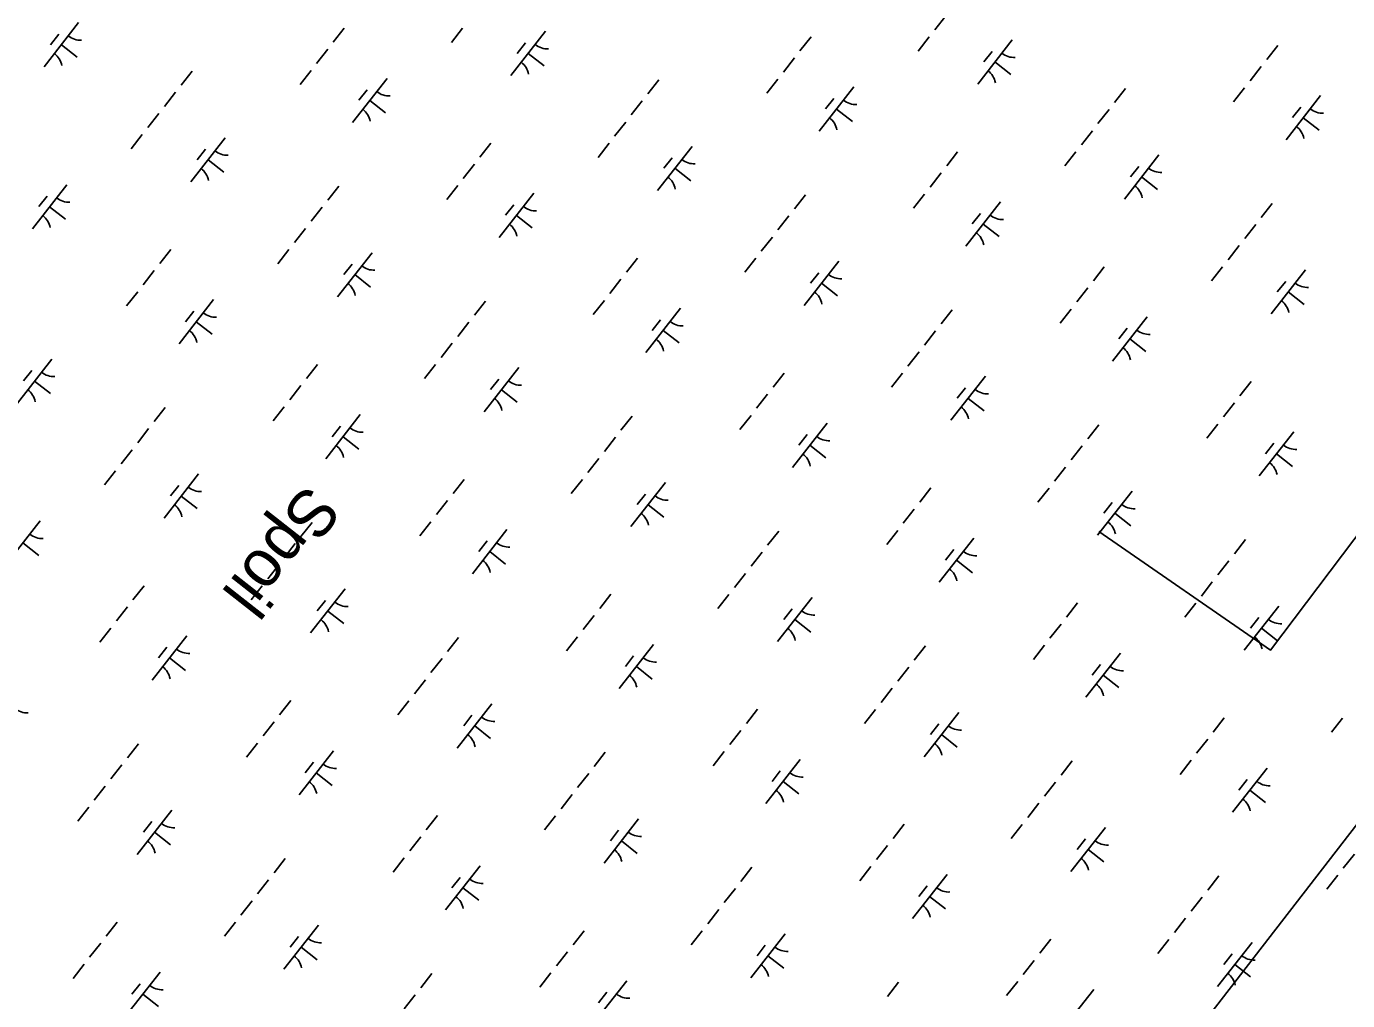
# Model space of a CAD drawing. Extents: x 3896831 to 3918110, y 171006 to 193349.
# Drawn here: x 3906624 to 3907803, y 183084 to 183953 of the extents above; entities that cross this region are included whole.
import ezdxf

# ---------------------------------------------------------------- set-up
doc = ezdxf.new("R2010")
doc.units = 0
for name, color, linetype in [('V-CHAN-SPOL', 7, 'Continuous'), ('V-UTIL-LINE', 7, 'Continuous'), ('V-WETL-SWMP', 7, 'Continuous')]:
    doc.layers.add(name, color=color, linetype=linetype)

msp = doc.modelspace()

# ---------------------------------------------------------------- linework, layer by layer
at = {"layer": 'V-UTIL-LINE'}
for points in [[(3907581.4, 183502.3), (3907734.6, 183396.3), (3908170.6, 183973.7), (3908524.1, 184327.2), (3908913, 184727.9), (3909396.1, 185399.6), (3909514, 185670.6), (3909808.6, 186000.6), (3910067.8, 186295.2), (3911010.5, 187556.1), (3911470.1, 188145.3)], [(3911670.5, 187980.3), (3909726.1, 186106.6), (3909690.7, 186047.7), (3909490.4, 185423.1), (3908571.2, 184256.5), (3908123.4, 183643.7), (3907157.1, 182394.6), (3906544.4, 181593.3), (3906120.1, 181051.2), (3905460.2, 180002.4), (3904670.7, 178765.1), (3903951.9, 177622.1), (3903445.2, 176832.5), (3902962, 176054.8), (3902856, 175866.2)]]:
    msp.add_lwpolyline(points, dxfattribs=at)
at = {"layer": 'V-WETL-SWMP'}
for p, q in [((3907444.7, 183962.5), (3907434.8, 183949.9)), ((3906670.7, 183956.3), (3906639.9, 183916.9)), ((3906907.8, 183951.4), (3906897.9, 183938.8)), ((3907013.2, 183951.3), (3907003.4, 183938.7)), ((3906652.9, 183946.1), (3906645.5, 183936.6)), ((3907087.4, 183948.6), (3907056.5, 183909.2)), ((3907069.6, 183938.4), (3907062.2, 183928.9)), ((3907324.4, 183943.7), (3907314.5, 183931.1)), ((3907429.9, 183943.6), (3907420, 183931)), ((3907504, 183940.9), (3907473.2, 183901.5)), ((3906655.3, 183936.6), (3906669.5, 183925.5)), ((3906893, 183932.5), (3906883.1, 183919.9)), ((3907071.9, 183928.9), (3907086.1, 183917.8)), ((3907486.2, 183930.7), (3907478.8, 183921.2)), ((3907741.1, 183936), (3907731.2, 183923.4)), ((3906878.2, 183913.6), (3906868.3, 183901)), ((3907309.6, 183924.8), (3907299.7, 183912.2)), ((3907488.6, 183921.2), (3907502.8, 183910.1)), ((3907726.2, 183917.1), (3907716.4, 183904.5)), ((3906771.9, 183913), (3906762.1, 183900.5)), ((3906946, 183906.6), (3906915.1, 183867.2)), ((3907188.6, 183905.3), (3907178.7, 183892.8)), ((3907294.8, 183905.9), (3907284.9, 183893.3)), ((3906757.1, 183894.2), (3906747.2, 183881.6)), ((3906928.2, 183896.4), (3906920.8, 183887)), ((3907362.6, 183898.9), (3907331.8, 183859.5)), ((3907605.2, 183897.6), (3907595.3, 183885.1)), ((3907711.4, 183898.2), (3907701.6, 183885.6)), ((3907779.3, 183891.2), (3907748.4, 183851.8)), ((3906930.6, 183886.9), (3906944.7, 183875.8)), ((3907173.8, 183886.5), (3907163.9, 183873.9)), ((3907344.8, 183888.7), (3907337.4, 183879.3)), ((3907347.2, 183879.2), (3907361.4, 183868.1)), ((3907590.4, 183878.8), (3907580.5, 183866.2)), ((3907761.5, 183881), (3907754.1, 183871.6)), ((3906742.3, 183875.3), (3906732.4, 183862.7)), ((3907159, 183867.6), (3907149.1, 183855)), ((3907763.8, 183871.5), (3907778, 183860.4)), ((3906727.5, 183856.4), (3906717.6, 183843.8)), ((3907575.6, 183859.9), (3907565.7, 183847.3)), ((3906801.6, 183853.6), (3906770.8, 183814.3)), ((3906783.8, 183843.4), (3906776.4, 183834)), ((3907038.7, 183848.8), (3907028.8, 183836.2)), ((3907144.1, 183848.7), (3907134.3, 183836.1)), ((3907218.3, 183845.9), (3907187.4, 183806.6)), ((3906786.2, 183834), (3906800.4, 183822.9)), ((3907200.5, 183835.7), (3907193.1, 183826.3)), ((3907455.3, 183841.1), (3907445.5, 183828.5)), ((3907560.8, 183841), (3907550.9, 183828.4)), ((3907634.9, 183838.2), (3907604.1, 183798.9)), ((3907023.9, 183829.9), (3907014, 183817.3)), ((3907202.9, 183826.3), (3907217, 183815.2)), ((3907440.5, 183822.2), (3907430.7, 183809.6)), ((3907617.1, 183828), (3907609.7, 183818.6)), ((3906660.2, 183811.7), (3906629.4, 183772.3)), ((3906902.8, 183810.4), (3906893, 183797.8)), ((3907009.1, 183811), (3906999.2, 183798.4)), ((3907619.5, 183818.6), (3907633.7, 183807.5)), ((3906642.5, 183801.5), (3906635.1, 183792.1)), ((3907076.9, 183804), (3907046, 183764.6)), ((3907319.5, 183802.7), (3907309.6, 183790.1)), ((3907425.7, 183803.3), (3907415.8, 183790.7)), ((3907493.5, 183796.3), (3907462.7, 183756.9)), ((3906644.8, 183792), (3906659, 183780.9)), ((3906888, 183791.5), (3906878.2, 183779)), ((3907059.1, 183793.8), (3907051.7, 183784.4)), ((3907061.5, 183784.3), (3907075.6, 183773.2)), ((3907304.7, 183783.8), (3907294.8, 183771.3)), ((3907475.7, 183786.1), (3907468.3, 183776.7)), ((3907736.1, 183795), (3907726.3, 183782.4)), ((3906873.2, 183772.7), (3906863.4, 183760.1)), ((3907478.1, 183776.6), (3907492.3, 183765.5)), ((3907721.3, 183776.1), (3907711.5, 183763.6)), ((3907289.9, 183765), (3907280, 183752.4)), ((3906753, 183753.9), (3906743.1, 183741.3)), ((3906858.4, 183753.8), (3906848.6, 183741.2)), ((3906932.6, 183751), (3906901.7, 183711.7)), ((3907706.5, 183757.3), (3907696.6, 183744.7)), ((3906914.8, 183740.8), (3906907.4, 183731.4)), ((3907169.6, 183746.2), (3907159.7, 183733.6)), ((3907275.1, 183746.1), (3907265.2, 183733.5)), ((3907349.2, 183743.3), (3907318.4, 183704)), ((3907586.2, 183738.5), (3907576.4, 183725.9)), ((3907691.7, 183738.4), (3907681.8, 183725.8)), ((3906738.2, 183735), (3906728.3, 183722.4)), ((3906917.1, 183731.4), (3906931.3, 183720.3)), ((3907154.8, 183727.3), (3907144.9, 183714.7)), ((3907331.4, 183733.1), (3907324, 183723.7)), ((3907765.8, 183735.6), (3907735, 183696.3)), ((3907748.1, 183725.4), (3907740.6, 183716)), ((3906723.4, 183716.1), (3906713.5, 183703.5)), ((3907333.8, 183723.7), (3907347.9, 183712.6)), ((3907571.4, 183719.6), (3907561.6, 183707)), ((3907750.4, 183716), (3907764.6, 183704.9)), ((3906791.2, 183709.1), (3906760.3, 183669.7)), ((3907033.8, 183707.8), (3907023.9, 183695.2)), ((3907140, 183708.4), (3907130.1, 183695.8)), ((3907207.8, 183701.4), (3907177, 183662)), ((3906773.4, 183698.9), (3906766, 183689.4)), ((3906775.7, 183689.4), (3906789.9, 183678.3)), ((3907190, 183691.2), (3907182.6, 183681.7)), ((3907450.4, 183700.1), (3907440.5, 183687.5)), ((3907556.6, 183700.7), (3907546.8, 183688.1)), ((3907624.5, 183693.7), (3907593.6, 183654.3)), ((3907019, 183688.9), (3907009.1, 183676.3)), ((3907192.4, 183681.7), (3907206.6, 183670.6)), ((3907435.6, 183681.2), (3907425.7, 183668.6)), ((3907606.7, 183683.5), (3907599.3, 183674)), ((3907004.1, 183670.1), (3906994.3, 183657.5)), ((3907609, 183674), (3907623.2, 183662.9)), ((3906646.8, 183656.1), (3906616, 183616.8)), ((3907420.8, 183662.4), (3907410.9, 183649.8)), ((3906629, 183645.9), (3906621.6, 183636.5)), ((3906883.9, 183651.3), (3906874, 183638.7)), ((3906989.3, 183651.2), (3906979.5, 183638.6)), ((3907063.5, 183648.4), (3907032.6, 183609.1)), ((3907300.5, 183643.6), (3907290.7, 183631)), ((3907406, 183643.5), (3907396.1, 183630.9)), ((3906631.4, 183636.4), (3906645.6, 183625.3)), ((3906869.1, 183632.4), (3906859.2, 183619.8)), ((3907045.7, 183638.2), (3907038.3, 183628.8)), ((3907480.1, 183640.7), (3907449.3, 183601.4)), ((3907462.3, 183630.5), (3907454.9, 183621.1)), ((3907717.2, 183635.9), (3907707.3, 183623.3)), ((3907048.1, 183628.7), (3907062.2, 183617.6)), ((3907285.7, 183624.7), (3907275.8, 183612.1)), ((3907464.7, 183621), (3907478.9, 183609.9)), ((3906748, 183612.9), (3906738.2, 183600.3)), ((3906854.3, 183613.5), (3906844.4, 183600.9)), ((3907702.4, 183617), (3907692.5, 183604.4)), ((3906922.1, 183606.5), (3906891.2, 183567.1)), ((3906904.3, 183596.3), (3906896.9, 183586.8)), ((3907164.7, 183605.2), (3907154.8, 183592.6)), ((3907270.9, 183605.8), (3907261, 183593.2)), ((3907338.7, 183598.8), (3907307.9, 183559.4)), ((3907581.3, 183597.5), (3907571.4, 183584.9)), ((3907687.6, 183598.1), (3907677.7, 183585.5)), ((3906733.2, 183594), (3906723.4, 183581.4)), ((3906906.7, 183586.8), (3906920.8, 183575.7)), ((3907149.9, 183586.3), (3907140, 183573.7)), ((3907320.9, 183588.6), (3907313.5, 183579.1)), ((3907755.4, 183591.1), (3907724.5, 183551.7)), ((3906718.4, 183575.1), (3906708.6, 183562.5)), ((3907323.3, 183579.1), (3907337.5, 183568)), ((3907566.5, 183578.6), (3907556.6, 183566)), ((3907737.6, 183580.9), (3907730.2, 183571.4)), ((3907740, 183571.4), (3907754.1, 183560.3)), ((3907135.1, 183567.4), (3907125.2, 183554.8)), ((3907551.7, 183559.7), (3907541.8, 183547.1)), ((3906703.6, 183556.3), (3906693.7, 183543.7)), ((3906777.8, 183553.5), (3906746.9, 183514.2)), ((3907014.8, 183548.7), (3907004.9, 183536.1)), ((3907120.3, 183548.6), (3907110.4, 183536)), ((3906760, 183543.3), (3906752.6, 183533.9)), ((3907194.4, 183545.8), (3907163.6, 183506.5)), ((3907431.4, 183541), (3907421.6, 183528.4)), ((3907536.9, 183540.9), (3907527, 183528.3)), ((3907611, 183538.1), (3907580.2, 183498.8)), ((3906762.3, 183533.8), (3906776.5, 183522.7)), ((3907000, 183529.8), (3906990.1, 183517.2)), ((3907176.6, 183535.6), (3907169.2, 183526.2)), ((3907179, 183526.1), (3907193.1, 183515)), ((3907593.2, 183527.9), (3907585.8, 183518.5)), ((3907416.6, 183522.1), (3907406.8, 183509.5)), ((3907595.6, 183518.4), (3907609.8, 183507.3)), ((3906636.4, 183511.6), (3906605.5, 183472.2)), ((3906879, 183510.3), (3906869.1, 183497.7)), ((3906985.2, 183510.9), (3906975.3, 183498.3)), ((3907053, 183503.9), (3907022.2, 183464.5)), ((3907295.6, 183502.6), (3907285.7, 183490)), ((3907401.8, 183503.2), (3907392, 183490.6)), ((3906620.9, 183491.9), (3906635.1, 183480.8)), ((3906864.1, 183491.4), (3906854.3, 183478.8)), ((3907035.2, 183493.7), (3907027.8, 183484.2)), ((3907469.6, 183496.2), (3907438.8, 183456.8)), ((3907712.2, 183494.9), (3907702.4, 183482.3)), ((3907037.6, 183484.2), (3907051.8, 183473.1)), ((3907280.8, 183483.7), (3907270.9, 183471.1)), ((3907451.9, 183486), (3907444.5, 183476.5)), ((3906849.3, 183472.5), (3906839.5, 183459.9)), ((3907454.2, 183476.5), (3907468.4, 183465.4)), ((3907697.4, 183476), (3907687.6, 183463.4)), ((3906729.1, 183453.8), (3906719.2, 183441.2)), ((3906834.5, 183453.6), (3906824.7, 183441.1)), ((3907266, 183464.8), (3907256.1, 183452.2)), ((3907682.6, 183457.1), (3907672.8, 183444.5)), ((3906908.7, 183450.9), (3906877.8, 183411.6)), ((3907145.7, 183446.1), (3907135.8, 183433.5)), ((3907251.2, 183445.9), (3907241.3, 183433.4)), ((3907325.3, 183443.2), (3907294.5, 183403.9)), ((3906714.3, 183434.9), (3906704.4, 183422.3)), ((3906890.9, 183440.7), (3906883.5, 183431.3)), ((3906893.2, 183431.2), (3906907.4, 183420.1)), ((3907307.5, 183433), (3907300.1, 183423.6)), ((3907562.4, 183438.4), (3907552.5, 183425.8)), ((3907667.8, 183438.2), (3907658, 183425.7)), ((3907742, 183435.5), (3907711.1, 183396.2)), ((3907130.9, 183427.2), (3907121, 183414.6)), ((3907309.9, 183423.5), (3907324.1, 183412.4)), ((3907547.6, 183419.5), (3907537.7, 183406.9)), ((3907724.2, 183425.3), (3907716.8, 183415.9)), ((3906699.5, 183416), (3906689.6, 183403.4)), ((3906767.3, 183409), (3906736.4, 183369.6)), ((3907009.9, 183407.7), (3907000, 183395.1)), ((3907116.1, 183408.3), (3907106.2, 183395.7)), ((3907726.5, 183415.8), (3907740.7, 183404.7)), ((3906749.5, 183398.8), (3906742.1, 183389.3)), ((3907183.9, 183401.3), (3907153.1, 183361.9)), ((3907426.5, 183400), (3907416.6, 183387.4)), ((3907532.8, 183400.6), (3907522.9, 183388)), ((3906751.9, 183389.3), (3906766, 183378.2)), ((3906995.1, 183388.8), (3906985.2, 183376.2)), ((3907166.1, 183391.1), (3907158.7, 183381.6)), ((3907600.6, 183393.6), (3907569.7, 183354.2)), ((3907582.8, 183383.4), (3907575.4, 183373.9)), ((3907168.5, 183381.6), (3907182.7, 183370.5)), ((3907411.7, 183381.1), (3907401.8, 183368.5)), ((3907585.1, 183373.9), (3907599.3, 183362.8)), ((3906980.3, 183369.9), (3906970.4, 183357.3)), ((3907396.9, 183362.2), (3907387, 183349.6)), ((3906860, 183351.2), (3906850.1, 183338.6)), ((3906965.5, 183351), (3906955.6, 183338.4)), ((3907039.6, 183348.3), (3907008.7, 183308.9)), ((3907021.8, 183338.1), (3907014.4, 183328.7)), ((3907276.6, 183343.5), (3907266.8, 183330.9)), ((3907382.1, 183343.3), (3907372.2, 183330.7)), ((3907456.2, 183340.6), (3907425.4, 183301.2)), ((3907693.3, 183335.8), (3907683.4, 183323.2)), ((3907798.7, 183335.6), (3907788.9, 183323)), ((3906845.2, 183332.3), (3906835.3, 183319.7)), ((3907024.2, 183328.6), (3907038.3, 183317.5)), ((3907261.8, 183324.6), (3907252, 183312)), ((3907438.4, 183330.4), (3907431, 183321)), ((3906724.1, 183312.8), (3906714.3, 183300.2)), ((3906830.4, 183313.4), (3906820.5, 183300.8)), ((3907440.8, 183320.9), (3907455, 183309.8)), ((3907678.5, 183316.9), (3907668.6, 183304.3)), ((3906898.2, 183306.4), (3906867.4, 183267)), ((3907140.8, 183305.1), (3907130.9, 183292.5)), ((3907247, 183305.7), (3907237.2, 183293.1)), ((3906709.3, 183293.9), (3906699.5, 183281.3)), ((3906880.4, 183296.2), (3906873, 183286.7)), ((3907314.8, 183298.7), (3907284, 183259.3)), ((3907297, 183288.5), (3907289.6, 183279)), ((3907557.4, 183297.4), (3907547.6, 183284.8)), ((3907663.7, 183298), (3907653.8, 183285.4)), ((3907731.5, 183291), (3907700.6, 183251.6)), ((3906882.8, 183286.7), (3906896.9, 183275.6)), ((3907126, 183286.2), (3907116.1, 183273.6)), ((3907299.4, 183279), (3907313.6, 183267.9)), ((3907542.6, 183278.5), (3907532.8, 183265.9)), ((3907713.7, 183280.8), (3907706.3, 183271.3)), ((3906694.5, 183275), (3906684.7, 183262.4)), ((3907111.2, 183267.3), (3907101.3, 183254.7)), ((3907716.1, 183271.3), (3907730.2, 183260.2)), ((3906679.7, 183256.1), (3906669.9, 183243.5)), ((3906753.9, 183253.4), (3906723, 183214)), ((3907527.8, 183259.6), (3907518, 183247)), ((3906736.1, 183243.2), (3906728.7, 183233.8)), ((3906990.9, 183248.6), (3906981, 183236)), ((3907096.4, 183248.4), (3907086.5, 183235.8)), ((3907170.5, 183245.7), (3907139.7, 183206.3)), ((3906738.4, 183233.7), (3906752.6, 183222.6)), ((3906976.1, 183229.7), (3906966.2, 183217.1)), ((3907152.7, 183235.5), (3907145.3, 183226.1)), ((3907407.6, 183240.9), (3907397.7, 183228.3)), ((3907513, 183240.7), (3907503.1, 183228.1)), ((3907587.2, 183238), (3907556.3, 183198.6)), ((3907155.1, 183226), (3907169.3, 183214.9)), ((3907392.7, 183222), (3907382.9, 183209.4)), ((3907569.4, 183227.8), (3907562, 183218.4)), ((3907571.7, 183218.3), (3907585.9, 183207.2)), ((3906855.1, 183210.2), (3906845.2, 183197.6)), ((3906961.3, 183210.8), (3906951.4, 183198.2)), ((3907809.4, 183214.3), (3907799.5, 183201.7)), ((3907029.1, 183203.7), (3906998.3, 183164.4)), ((3907271.7, 183202.5), (3907261.8, 183189.9)), ((3907377.9, 183203.1), (3907368.1, 183190.5)), ((3907445.8, 183196), (3907414.9, 183156.7)), ((3907688.4, 183194.8), (3907678.5, 183182.2)), ((3907794.6, 183195.4), (3907784.7, 183182.8)), ((3906840.3, 183191.3), (3906830.4, 183178.7)), ((3907011.3, 183193.5), (3907003.9, 183184.1)), ((3907013.7, 183184.1), (3907027.9, 183173)), ((3907256.9, 183183.6), (3907247, 183171)), ((3907428, 183185.8), (3907420.6, 183176.4)), ((3906825.5, 183172.4), (3906815.6, 183159.8)), ((3907430.3, 183176.4), (3907444.5, 183165.3)), ((3907673.5, 183175.9), (3907663.7, 183163.3)), ((3907242.1, 183164.7), (3907232.2, 183152.1)), ((3906705.2, 183153.6), (3906695.3, 183141.1)), ((3906810.6, 183153.5), (3906800.8, 183140.9)), ((3906884.8, 183150.8), (3906853.9, 183111.4)), ((3907658.7, 183157), (3907648.9, 183144.4)), ((3906867, 183140.6), (3906859.6, 183131.1)), ((3907121.8, 183145.9), (3907112, 183133.4)), ((3907227.3, 183145.8), (3907217.4, 183133.2)), ((3907301.4, 183143.1), (3907270.6, 183103.7)), ((3907538.5, 183138.2), (3907528.6, 183125.7)), ((3907643.9, 183138.1), (3907634.1, 183125.5)), ((3907718.1, 183135.4), (3907687.2, 183096)), ((3906690.4, 183134.8), (3906680.5, 183122.2)), ((3906869.4, 183131.1), (3906883.5, 183120)), ((3907107, 183127.1), (3907097.2, 183114.5)), ((3907283.6, 183132.9), (3907276.2, 183123.4)), ((3907286, 183123.4), (3907300.2, 183112.3)), ((3907700.3, 183125.2), (3907692.9, 183115.7)), ((3906675.6, 183115.9), (3906665.7, 183103.3)), ((3907523.7, 183119.4), (3907513.8, 183106.8)), ((3907702.6, 183115.7), (3907716.8, 183104.6)), ((3906743.4, 183108.8), (3906712.5, 183069.5)), ((3906986, 183107.6), (3906976.1, 183095)), ((3907092.2, 183108.2), (3907082.4, 183095.6)), ((3907160, 183101.1), (3907129.2, 183061.8)), ((3907402.6, 183099.9), (3907392.8, 183087.3)), ((3907508.9, 183100.5), (3907499, 183087.9)), ((3906725.6, 183098.6), (3906718.2, 183089.2)), ((3906728, 183089.2), (3906742.1, 183078.1)), ((3906971.2, 183088.7), (3906961.3, 183076.1)), ((3907142.2, 183090.9), (3907134.8, 183081.5)), ((3907576.7, 183093.4), (3907545.8, 183054.1))]:
    msp.add_line(p, q, dxfattribs=at)
for centre, start, end in [((3906672.5, 183958.2), 231.1403, 272.6839), ((3906638.4, 183914.7), 11.1403, 52.6839), ((3907089.2, 183950.5), 231.1403, 272.6839), ((3907505.8, 183942.8), 231.1403, 272.6839), ((3907055.1, 183907), 11.1403, 52.6839), ((3907471.7, 183899.3), 11.1403, 52.6839), ((3906947.8, 183908.5), 231.1403, 272.6839), ((3906913.7, 183865), 11.1403, 52.6839), ((3907364.4, 183900.8), 231.1403, 272.6839), ((3907781.1, 183893.1), 231.1403, 272.6839), ((3907330.3, 183857.3), 11.1403, 52.6839), ((3907747, 183849.6), 11.1403, 52.6839), ((3906803.4, 183855.6), 231.1403, 272.6839), ((3907220.1, 183847.9), 231.1403, 272.6839), ((3906769.4, 183812.1), 11.1403, 52.6839), ((3907636.7, 183840.2), 231.1403, 272.6839), ((3907186, 183804.4), 11.1403, 52.6839), ((3907602.7, 183796.7), 11.1403, 52.6839), ((3906662.1, 183813.6), 231.1403, 272.6839), ((3906628, 183770.1), 11.1403, 52.6839), ((3907078.7, 183805.9), 231.1403, 272.6839), ((3907495.3, 183798.2), 231.1403, 272.6839), ((3907044.6, 183762.4), 11.1403, 52.6839), ((3907461.3, 183754.7), 11.1403, 52.6839), ((3906934.4, 183753), 231.1403, 272.6839), ((3907351, 183745.3), 231.1403, 272.6839), ((3906900.3, 183709.5), 11.1403, 52.6839), ((3907316.9, 183701.8), 11.1403, 52.6839), ((3907767.6, 183737.6), 231.1403, 272.6839), ((3907733.6, 183694.1), 11.1403, 52.6839), ((3906793, 183711), 231.1403, 272.6839), ((3907209.6, 183703.3), 231.1403, 272.6839), ((3906758.9, 183667.5), 11.1403, 52.6839), ((3907626.3, 183695.6), 231.1403, 272.6839), ((3907175.5, 183659.8), 11.1403, 52.6839), ((3907592.2, 183652.1), 11.1403, 52.6839), ((3906648.6, 183658), 231.1403, 272.6839), ((3907065.3, 183650.3), 231.1403, 272.6839), ((3906614.6, 183614.6), 11.1403, 52.6839), ((3907031.2, 183606.9), 11.1403, 52.6839), ((3907481.9, 183642.6), 231.1403, 272.6839), ((3907447.8, 183599.2), 11.1403, 52.6839), ((3906923.9, 183608.4), 231.1403, 272.6839), ((3907340.5, 183600.7), 231.1403, 272.6839), ((3906889.8, 183564.9), 11.1403, 52.6839), ((3907757.2, 183593), 231.1403, 272.6839), ((3907306.5, 183557.2), 11.1403, 52.6839), ((3907723.1, 183549.5), 11.1403, 52.6839), ((3906779.6, 183555.4), 231.1403, 272.6839), ((3906745.5, 183512), 11.1403, 52.6839), ((3907196.2, 183547.7), 231.1403, 272.6839), ((3907612.8, 183540), 231.1403, 272.6839), ((3907162.1, 183504.3), 11.1403, 52.6839), ((3907578.8, 183496.6), 11.1403, 52.6839), ((3906638.2, 183513.5), 231.1403, 272.6839), ((3907054.8, 183505.8), 231.1403, 272.6839), ((3907471.5, 183498.1), 231.1403, 272.6839), ((3907020.7, 183462.3), 11.1403, 52.6839), ((3907437.4, 183454.6), 11.1403, 52.6839), ((3906910.5, 183452.8), 231.1403, 272.6839), ((3907327.1, 183445.1), 231.1403, 272.6839), ((3906876.4, 183409.3), 11.1403, 52.6839), ((3907743.8, 183437.4), 231.1403, 272.6839), ((3907293, 183401.6), 11.1403, 52.6839), ((3907709.7, 183393.9), 11.1403, 52.6839), ((3906769.1, 183410.9), 231.1403, 272.6839), ((3907185.7, 183403.2), 231.1403, 272.6839), ((3906735, 183367.4), 11.1403, 52.6839), ((3907151.6, 183359.7), 11.1403, 52.6839), ((3907602.4, 183395.5), 231.1403, 272.6839), ((3907568.3, 183352), 11.1403, 52.6839), ((3906624.8, 183357.9), 231.1403, 272.6839), ((3907041.4, 183350.2), 231.1403, 272.6839), ((3907458, 183342.5), 231.1403, 272.6839), ((3907007.3, 183306.7), 11.1403, 52.6839), ((3907424, 183299), 11.1403, 52.6839), ((3906900, 183308.3), 231.1403, 272.6839), ((3906865.9, 183264.8), 11.1403, 52.6839), ((3907316.6, 183300.6), 231.1403, 272.6839), ((3907733.3, 183292.9), 231.1403, 272.6839), ((3907282.6, 183257.1), 11.1403, 52.6839), ((3907699.2, 183249.4), 11.1403, 52.6839), ((3906755.7, 183255.3), 231.1403, 272.6839), ((3907172.3, 183247.6), 231.1403, 272.6839), ((3906721.6, 183211.8), 11.1403, 52.6839), ((3907138.2, 183204.1), 11.1403, 52.6839), ((3907589, 183239.9), 231.1403, 272.6839), ((3907554.9, 183196.4), 11.1403, 52.6839), ((3907030.9, 183205.7), 231.1403, 272.6839), ((3907447.6, 183198), 231.1403, 272.6839), ((3906996.8, 183162.2), 11.1403, 52.6839), ((3907413.5, 183154.5), 11.1403, 52.6839), ((3906886.6, 183152.7), 231.1403, 272.6839), ((3906852.5, 183109.2), 11.1403, 52.6839), ((3907303.2, 183145), 231.1403, 272.6839), ((3907719.9, 183137.3), 231.1403, 272.6839), ((3907269.2, 183101.5), 11.1403, 52.6839), ((3907685.8, 183093.8), 11.1403, 52.6839), ((3906745.2, 183110.8), 231.1403, 272.6839), ((3907161.8, 183103.1), 231.1403, 272.6839)]:
    msp.add_arc(centre, 17.6, start, end, dxfattribs=at)

# ---------------------------------------------------------------- texts
at = {"layer": 'V-CHAN-SPOL'}
msp.add_text('Spoil', height=42, rotation=231.9086, dxfattribs=at).set_placement((3906874.1, 183546))

doc.saveas('drawing.dxf')
